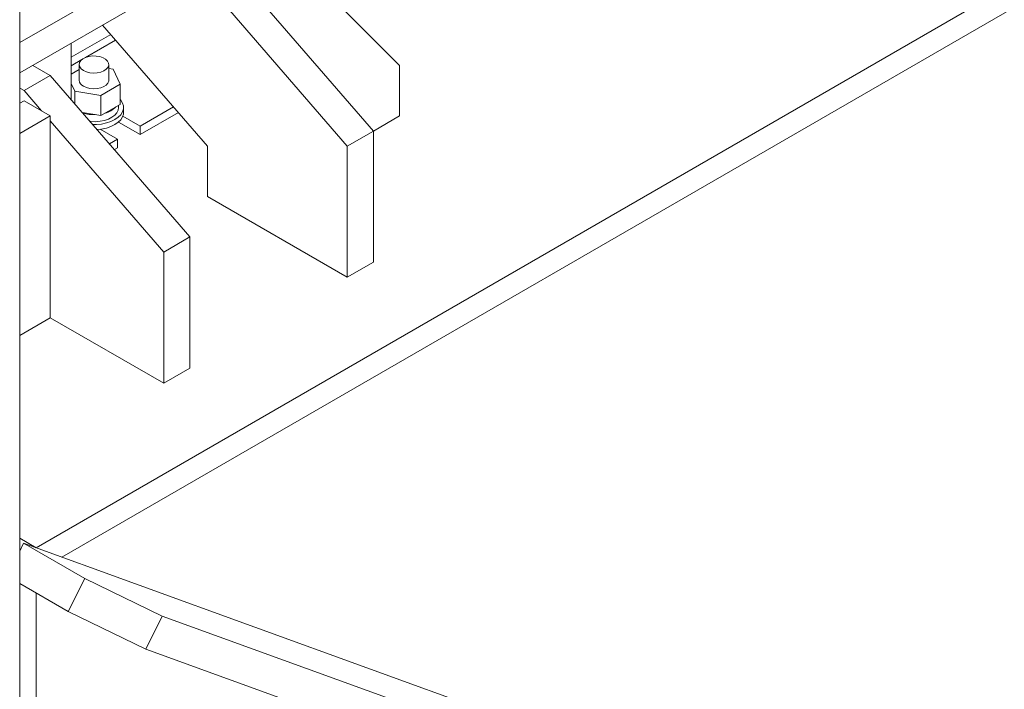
# Model space of a CAD drawing. Header units: millimetres. Extents: x 525 to 29324, y 175 to 20618.
# Tile 447 of 588: x 24869 to 25268, y 11799 to 12069. Entities that reach past the tile are written whole.
import ezdxf

# ---------------------------------------------------------------- set-up
doc = ezdxf.new("R2010")
doc.units = ezdxf.units.MM
doc.linetypes.add('SLD-Continua', pattern=[0])

msp = doc.modelspace()

# ---------------------------------------------------------------- linework, layer by layer
at = {"color": 7, "linetype": 'SLD-Continua', "lineweight": 18, "ltscale": 35}
for p, q in [((24869.42, 11460.08), (24869.42, 12358.39)), ((24876.14, 11855.89), (25693.55, 12327.66)), ((24886.49, 11852.06), (25683.21, 12311.88)), ((24886.49, 11852.06), (25683.21, 12311.88)), ((24869.42, 12060.2), (24945.44, 12104.07)), ((24869.42, 12047.95), (24945.44, 12091.82)), ((24956.04, 12089.78), (25012.61, 12024.46)), ((25023.22, 12050.97), (24984.33, 12089.77)), ((24945.44, 12083.66), (25002, 12018.34)), ((24945.44, 12018.32), (24903, 12067.33)), ((24906.29, 12063.53), (24890.26, 12054.28)), ((24908.24, 12061.27), (24896, 12054.2)), ((24890.26, 12037.15), (24890.26, 12059.98)), ((24894.58, 12053.39), (24890.26, 12050.89)), ((24874.72, 12051.01), (24881.8, 12046.93)), ((24893.47, 12049.3), (24890.26, 12047.44)), ((24893.47, 12051.38), (24893.47, 12045)), ((24905.47, 12045), (24905.47, 12051.38)), ((24907.23, 12049.48), (24905.47, 12049.75)), ((24910.07, 12043.37), (24907.23, 12049.48)), ((25023.22, 12030.56), (25023.22, 12050.97)), ((24881.8, 12046.93), (24871.19, 12040.81)), ((24881.8, 12046.93), (24938.36, 11981.61)), ((24869.42, 12041.83), (24871.19, 12040.81)), ((24890.26, 12043.66), (24891.72, 12040.53)), ((24902.31, 12038.89), (24910.07, 12043.37)), ((24910.07, 12043.37), (24910.07, 12035.2)), ((24871.19, 12040.81), (24878.26, 12032.64)), ((24891.72, 12040.53), (24902.31, 12038.89)), ((24891.72, 12040.53), (24891.72, 12035.47)), ((24902.31, 12038.89), (24902.31, 12030.72)), ((24871.19, 12036.72), (24869.42, 12035.7)), ((24881.8, 12030.6), (24871.19, 12036.72)), ((24902.31, 12030.72), (24910.07, 12035.2)), ((24909.47, 12033.98), (24909.47, 12034.86)), ((24911.47, 12031.94), (24911.47, 12033.98)), ((24931.68, 12034.2), (24918.21, 12026.43)), ((24881.8, 12030.6), (24869.42, 12023.46)), ((24881.8, 11948.94), (24881.8, 12030.6)), ((24894.83, 12031.88), (24902.31, 12030.72)), ((24911.2, 12030.47), (24918.21, 12026.43)), ((24933.66, 12031.92), (24918.21, 12023.01)), ((25012.61, 12024.43), (25023.22, 12030.56)), ((24881.8, 12028.56), (24927.76, 11975.49)), ((24909.02, 12021.12), (24902.01, 12025.17)), ((24902.14, 12025.09), (24902.75, 12025.28)), ((24909.43, 12028.07), (24918.21, 12023.01)), ((24918.21, 12026.43), (24918.21, 12023.01)), ((24909.02, 12021.12), (24905.77, 12019.25)), ((24909.02, 12021.12), (24909.02, 12017.7)), ((25002, 12018.34), (25012.61, 12024.46)), ((25012.61, 12024.46), (25012.61, 11971.38)), ((24909.02, 12017.7), (24907.75, 12016.97)), ((24945.44, 11997.91), (24945.44, 12018.32)), ((25002, 12018.34), (25002, 11965.26)), ((25002, 11965.26), (24945.44, 11997.91)), ((24938.36, 11981.61), (24927.76, 11975.49)), ((24938.36, 11981.61), (24938.36, 11928.53)), ((24927.76, 11975.49), (24927.76, 11922.41)), ((25002, 11965.26), (25012.61, 11971.38)), ((24869.42, 11941.79), (24881.8, 11948.94)), ((24927.76, 11922.41), (24881.8, 11948.94)), ((24938.36, 11928.53), (24927.76, 11922.41)), ((24869.42, 11859.76), (24876.14, 11855.89)), ((24869.42, 11859.76), (24876.14, 11855.89)), ((24869.42, 11854.52), (24871, 11857.67)), ((24871, 11857.67), (24895.75, 11843.39)), ((25284.85, 11707.68), (24871, 11857.67)), ((24876.14, 11855.89), (24876.06, 11855.84)), ((24876.14, 11855.81), (24876.14, 11855.89)), ((24876.14, 11855.89), (24876.14, 11855.81)), ((24889.06, 11830.02), (24895.75, 11843.39)), ((24895.75, 11843.39), (24927.14, 11828.22)), ((24889.06, 11830.02), (24869.42, 11841.36)), ((24876.14, 11837.48), (24876.14, 11087.78)), ((24876.14, 11837.48), (24876.14, 11087.78)), ((24920.45, 11814.85), (24889.06, 11830.02)), ((24927.14, 11828.22), (24920.45, 11814.85)), ((25663.03, 11561.5), (24927.14, 11828.22)), ((25646.22, 11551.8), (24920.45, 11814.85))]:
    msp.add_line(p, q, dxfattribs=at)
at = {"color": 7, "linetype": 'SLD-Continua', "lineweight": 18, "ltscale": 35, "flags": 128}
for points in [[(24895.23, 12048.93), (24896.42, 12048.4), (24897.8, 12048.06), (24899.28, 12047.92), (24900.78, 12048), (24902.2, 12048.3), (24903.44, 12048.78), (24904.44, 12049.44), (24905.12, 12050.21), (24905.45, 12051.06), (24905.4, 12051.92), (24904.98, 12052.76), (24904.21, 12053.5), (24903.15, 12054.12), (24901.86, 12054.56), (24900.41, 12054.8), (24898.91, 12054.83), (24897.44, 12054.64), (24896.1, 12054.25), (24894.97, 12053.67), (24894.13, 12052.95), (24893.62, 12052.14), (24893.48, 12051.27), (24893.71, 12050.42), (24894.31, 12049.62), (24895.23, 12048.93)], [(24895.23, 12042.56), (24896.42, 12042.02), (24897.8, 12041.68), (24899.28, 12041.54), (24900.78, 12041.62), (24902.2, 12041.92), (24903.44, 12042.41), (24904.44, 12043.06), (24905.12, 12043.83), (24905.45, 12044.68), (24905.47, 12045)], [(24899, 12027.06), (24900.52, 12027.08), (24902.58, 12027.29), (24904.54, 12027.7), (24906.36, 12028.31), (24907.96, 12029.08), (24909.3, 12030.01), (24910.35, 12031.05), (24911.06, 12032.19), (24911.43, 12033.38), (24911.43, 12034.58), (24911.06, 12035.77), (24910.35, 12036.91), (24910.07, 12037.23)], [(24897.95, 12028.28), (24898.22, 12028.25), (24900.11, 12028.22), (24901.96, 12028.39), (24903.74, 12028.76), (24905.36, 12029.31), (24906.77, 12030.03), (24907.92, 12030.89), (24908.77, 12031.86), (24909.3, 12032.9), (24909.47, 12033.98)], [(24900.74, 12025.05), (24902.58, 12025.25), (24904.54, 12025.66), (24906.36, 12026.26), (24907.96, 12027.04), (24909.3, 12027.97), (24910.35, 12029.01), (24911.06, 12030.15), (24911.43, 12031.33), (24911.47, 12031.94)]]:
    msp.add_lwpolyline(points, dxfattribs=at)
at = {"color": 7, "linetype": 'SLD-Continua', "lineweight": 18, "ltscale": 1225}
for centre, radius, start, end in [((24896.35, 12045.22), 2.89, 184.2098, 247.1238), ((24901.79, 12040.59), 9.17, 283.8487, 316.1337), ((24899.43, 12047.44), 16.38, 254.319, 272.089)]:
    msp.add_arc(centre, radius, start, end, dxfattribs=at)

doc.saveas('drawing.dxf')
